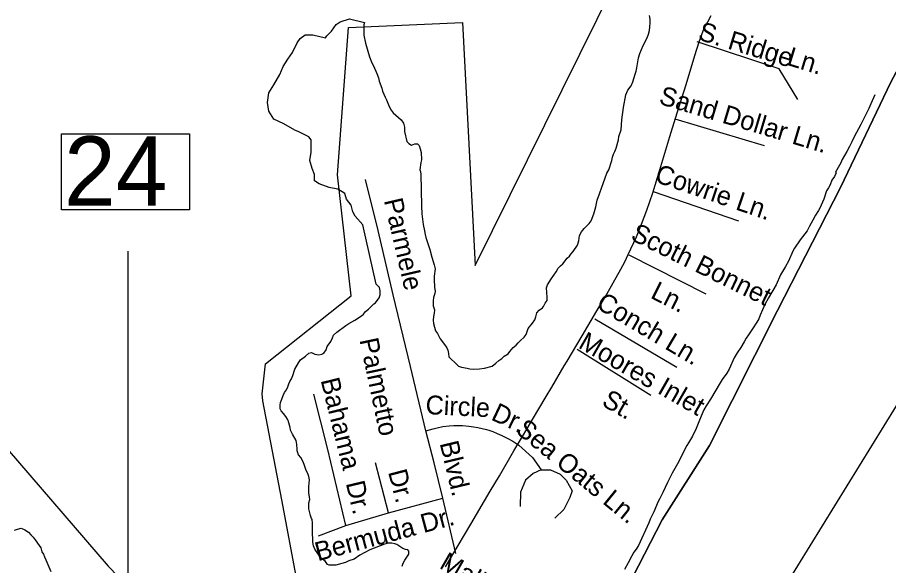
# Model space of a CAD drawing. Extents: x 2290055 to 2389491, y 66597 to 237875.
# Drawn here: x 2364140 to 2368529, y 172660 to 175420 of the extents above; entities that cross this region are included whole.
import ezdxf

# ---------------------------------------------------------------- set-up
doc = ezdxf.new("R2010")
doc.units = 0
for name, color, linetype in [('Exist Boundary Political City Limit New', 7, 'Continuous'), ('Exist Boundary Political CountyLine', 7, 'Continuous'), ('Exist Hydrographic Island Shore', 7, 'Continuous'), ('Exist Hydrographic River Shore', 7, 'Continuous'), ('Exist Road Non-System Type 51', 7, 'Continuous'), ('Exist Road Non-System Type 51 Label', 7, 'Continuous'), ('Exist Road Primary US Attributed', 7, 'Continuous'), ('Exist Road Primary US Structure Standard Bridge Number Label', 7, 'Continuous'), ('Map Preparation Boundary City Limit Buffer Line', 7, 'Continuous'), ('Map Preparation Inset Cut Line', 7, 'Continuous')]:
    doc.layers.add(name, color=color, linetype=linetype)

msp = doc.modelspace()

# ---------------------------------------------------------------- linework, layer by layer
at = {"layer": 'Exist Boundary Political City Limit New'}
for points in [[(2364087.5, 173247.2), (2364597, 172656.6), (2365136.5, 172100.2), (2365350.8, 172245.7), (2365560.5, 172434), (2365559.8, 172526.5), (2365471.5, 172990.2), (2365377, 173488.8), (2365372.5, 173524.9), (2365389.2, 173675.2), (2365822, 174018.1), (2365752.8, 174626.8), (2365807.2, 175369.2), (2366381.5, 175393.9), (2366446, 174171.5), (2367411.5, 176121.4)], [(2368921.2, 175810.4), (2368540.5, 175093.6), (2368286.8, 174563.5), (2367969.8, 173943.7), (2367626.5, 173264.2), (2367387.5, 172890.9), (2366943.5, 172024.8), (2366406.2, 171039.2), (2366171.2, 170636), (2365887.7, 170240.2), (2365574.2, 169799.7), (2365313, 169396.5), (2365040.8, 168941), (2364667.5, 168328.7)]]:
    msp.add_lwpolyline(points, dxfattribs=at)
at = {"layer": 'Exist Boundary Political CountyLine'}
msp.add_lwpolyline([(2364667.5, 168328.7), (2365040.6, 168941), (2365313, 169396.5), (2365574.2, 169799.7), (2365887.6, 170240.2), (2366171.2, 170636), (2366406.3, 171039.2), (2366943.6, 172024.8), (2367387.6, 172890.9), (2367626.4, 173264.2), (2367969.7, 173943.7), (2368286.8, 174563.5), (2368540.6, 175093.6), (2368921.2, 175810.4), (2369230.9, 176407.8), (2369551.8, 176908), (2369939.8, 177445.6), (2370178.6, 177931), (2370335.3, 178162.4), (2370499.5, 178311.8), (2370723.4, 178438.7), (2371044.3, 178513.4), (2371126.4, 178520.9)], dxfattribs=at)
at = {"layer": 'Exist Hydrographic Island Shore'}
for points in [[(2367073, 174532.6), (2367084, 174565.9), (2367091.2, 174584.2), (2367109, 174636.4), (2367120, 174652), (2367135.2, 174699.9), (2367138.5, 174715.8), (2367143, 174731.2), (2367149.7, 174745.7), (2367155.5, 174761.9), (2367168.2, 174804.3), (2367170.2, 174820.7), (2367181, 174854.7), (2367183.5, 174879.9), (2367184.5, 174903.9), (2367193, 174966.2), (2367205, 175030.3), (2367215, 175053.2), (2367231, 175075.5), (2367240.7, 175095.8), (2367252.2, 175134), (2367257.7, 175149.5), (2367260, 175166.7), (2367268.7, 175216.3), (2367275, 175238.1), (2367293, 175278.2), (2367312, 175316.9), (2367318.7, 175336.4), (2367323.5, 175354.7), (2367326, 175372.9), (2367327.5, 175393.1), (2367327, 175411.9), (2367325, 175429.3)], [(2365624.2, 174659.5), (2365612.2, 174700.1), (2365620.2, 174740.8), (2365620.2, 174788.8), (2365620.2, 174803.6), (2365608.2, 174818.4), (2365557.2, 174844.2), (2365537.5, 174851.6), (2365482.2, 174884.9), (2365431, 174907.1), (2365407.2, 174947.7), (2365399.5, 174992.1), (2365407.2, 175040.1), (2365431, 175080.8), (2365462.5, 175132.5), (2365478.2, 175173.1), (2365502, 175210.1), (2365525.5, 175243.3), (2365549.2, 175291.4), (2365565, 175313.6), (2365588.7, 175332.1), (2365628, 175332.1), (2365691.2, 175317.3), (2365699, 175328.3), (2365722.7, 175350.5), (2365746.2, 175383.8), (2365766, 175398.6), (2365813.2, 175413.3), (2365887.7, 175395), (2365885.2, 175382.3), (2365884.7, 175350.4), (2365885.5, 175331), (2365894, 175290.4), (2365913.7, 175221.2), (2365925.5, 175190.7), (2365933.5, 175175.7), (2365951, 175137), (2365958.2, 175115.2), (2365962.2, 175098.6), (2365975, 175064), (2365979, 175048.4), (2365986.5, 175033.7), (2365992.2, 175018.9), (2365999.5, 175004.5), (2366012.7, 174972), (2366022.5, 174953.2), (2366033, 174939.5), (2366059, 174916), (2366073.7, 174904.4), (2366085.2, 174887.2), (2366090, 174867.5), (2366090.7, 174845.6), (2366102.2, 174795.9), (2366111.5, 174785.6), (2366124.7, 174776.8), (2366142.2, 174783.2)], [(2368458.7, 175030.9), (2368440, 174984.5), (2368428.7, 174961.8), (2368388.2, 174881.1), (2368355, 174818.5), (2368343.5, 174793.7), (2368331, 174769.6), (2368318.5, 174745.6), (2368306.2, 174725.6), (2368295, 174704.7), (2368288.7, 174687.3), (2368262, 174640.4), (2368265, 174636.8), (2368255.7, 174619.9), (2368243.5, 174600.5), (2368235, 174577.8), (2368226.5, 174561.5), (2368216.2, 174546.8), (2368201.7, 174505.3), (2368182.5, 174460.4), (2368175.2, 174447.1), (2368160.2, 174423.7), (2368146.2, 174398.9), (2368130.5, 174368.2), (2368118.2, 174346.3), (2368083.2, 174300.5), (2368055, 174258.8), (2368046.7, 174242.9), (2368024.2, 174193), (2368009, 174165.6), (2367984.5, 174124.5), (2367961.5, 174072.8), (2367923.2, 174007.7), (2367905, 173974.9), (2367882.5, 173920.1), (2367874.2, 173902), (2367864.7, 173884.7), (2367843.7, 173851.2), (2367823.2, 173821.3), (2367811.2, 173805.4), (2367801.7, 173787), (2367785, 173758.1), (2367766.5, 173731.1), (2367751.2, 173705.2), (2367725, 173649.2), (2367714.2, 173628.8), (2367690.5, 173597.1), (2367679.5, 173580.4), (2367631.2, 173497.2), (2367610, 173464.4), (2367598.7, 173444.8), (2367576, 173392.1), (2367558.7, 173349.7), (2367540, 173311.6), (2367520.2, 173277.5), (2367511.7, 173264.5), (2367464.5, 173171.3)], [(2366142.2, 174783.2), (2366155.7, 174782.9), (2366163.5, 174774.7), (2366168.7, 174758.5), (2366173.5, 174739.7), (2366175, 174703.7), (2366172, 174688.9), (2366166.7, 174653.3), (2366167.5, 174649.1), (2366168.7, 174649), (2366171.5, 174632.6), (2366175, 174470.5), (2366177.5, 174431.5), (2366184, 174378), (2366191, 174345.9), (2366193.5, 174327.8), (2366197.5, 174312.1), (2366218, 174251), (2366227.7, 174213), (2366239.2, 174174.7), (2366244.2, 174153.4), (2366240.2, 174117.8), (2366240, 174099.7), (2366240.7, 174061.4), (2366244, 174039.9), (2366241.2, 174025.1), (2366236.5, 174009.6), (2366233.7, 173992.2), (2366235, 173967.9), (2366241.7, 173947.3), (2366240, 173931.6), (2366236.2, 173913.7), (2366234, 173895.6), (2366235.5, 173878), (2366246.7, 173842.1), (2366256.2, 173828.1), (2366269.5, 173800.8), (2366292, 173772.7), (2366302.7, 173756.5), (2366308, 173744.1), (2366312.2, 173728.3), (2366314, 173711.3), (2366324.5, 173698.4), (2366343.5, 173683.1), (2366349, 173676.7), (2366362.7, 173664.6), (2366377.2, 173659.2), (2366405, 173653.8), (2366419.5, 173649.9), (2366437, 173649.1), (2366468.5, 173650.6), (2366493.7, 173654.1), (2366531, 173664.3), (2366550.5, 173678.6), (2366565.7, 173692), (2366579.5, 173701.8), (2366591.2, 173714.9), (2366613, 173725.7), (2366620.7, 173737.9), (2366638, 173758.7), (2366653.2, 173769.1), (2366663.2, 173781.8), (2366674.5, 173793.4), (2366693, 173809.6), (2366703.5, 173822.9), (2366713.5, 173853.4), (2366734, 173879.8), (2366745.7, 173897.8), (2366751.5, 173912.8), (2366756.7, 173932.9), (2366769, 173946.4), (2366785.2, 173957.8), (2366790.5, 173963.6), (2366799.2, 173982), (2366808, 173995.3), (2366809, 174010.9), (2366805.2, 174058.3), (2366809.7, 174072.8), (2366829.7, 174105.7), (2366854, 174139.1), (2366864.2, 174157.4), (2366875.2, 174169.5), (2366887.2, 174178.7), (2366909, 174207.5), (2366921.7, 174218), (2366927.2, 174228.3), (2366939.5, 174240.8), (2366961, 174274.1), (2366967.5, 174295.3), (2366971, 174322.7), (2366981.2, 174340.7), (2366995.2, 174357.9), (2367007.5, 174368.9), (2367020.2, 174382.8), (2367030, 174396.5), (2367044.2, 174431.5), (2367054, 174466.7), (2367060.2, 174499.4), (2367073, 174532.6)], [(2365865.7, 172712.2), (2365836.2, 172692.2), (2365810.2, 172682.9), (2365793, 172675.1), (2365773.7, 172670.8), (2365744.2, 172661.6), (2365710.5, 172661.3), (2365701.5, 172665.9), (2365692.5, 172679.5), (2365667.7, 172699.5), (2365638.2, 172742.2), (2365631.5, 172759.6), (2365627.5, 172777.3), (2365627.2, 172836.4), (2365626, 172875.7), (2365624.7, 172891.1), (2365622, 172896.7), (2365617.2, 172911.6), (2365608.7, 172946.2), (2365607.5, 172975.9), (2365612.5, 172992.6), (2365612, 173006.5), (2365608.7, 173024.3), (2365607.2, 173058.7), (2365611.7, 173091.2), (2365608, 173108), (2365603.2, 173123.6), (2365594, 173138.9), (2365584.2, 173168.2), (2365577.2, 173186.3), (2365567.2, 173204.1), (2365555.7, 173217.9), (2365550, 173236.8), (2365550, 173245.3), (2365547, 173270), (2365543.5, 173289.6), (2365525.5, 173321.5), (2365516.2, 173342.4), (2365514.5, 173355.3), (2365504.5, 173390), (2365500, 173396.5), (2365492.2, 173410.7), (2365480, 173426.3), (2365468.2, 173438.2), (2365463.5, 173449.2), (2365463, 173467.1), (2365466, 173481.7), (2365471.2, 173498.5), (2365478.2, 173516.7), (2365486, 173530.5), (2365496, 173544.8), (2365502.7, 173559.4), (2365507.5, 173575.7), (2365512.5, 173586.6), (2365520.7, 173600), (2365528, 173617.1), (2365538, 173649.3), (2365555.5, 173680.9), (2365566.7, 173696.6), (2365591.5, 173714.8), (2365608.5, 173729.6), (2365621.5, 173733.4), (2365639, 173724), (2365658.2, 173720.5), (2365673.5, 173724.4), (2365684.2, 173730.2), (2365694.7, 173745.5), (2365701, 173762.2), (2365718.2, 173788.4), (2365727.7, 173806.3), (2365732, 173819.9), (2365749.5, 173835.8), (2365794.2, 173868), (2365810, 173878.9), (2365839.7, 173895.7), (2365872.7, 173917.6), (2365883, 173926.3), (2365893.5, 173939.7), (2365908, 173951.7), (2365935.2, 173977.7), (2365944, 173982.7), (2365961.5, 174007.8), (2365968, 174024), (2365968, 174042.5), (2365963.2, 174060.2), (2365949.7, 174074.8), (2365947.5, 174076.7), (2365880.2, 174374.9), (2365841, 174419.3), (2365829, 174441.4), (2365821.2, 174474.7), (2365797.5, 174504.3), (2365789.7, 174533.8), (2365754.2, 174556), (2365710.7, 174563.4), (2365659.5, 174581.9), (2365636, 174596.6), (2365636, 174629.9), (2365624.2, 174659.5)], [(2367464.5, 173171.3), (2367438, 173125), (2367415, 173077.9), (2367391.7, 173027), (2367375.7, 172998.1), (2367367.7, 172981.8), (2367346.5, 172930.9), (2367328.2, 172892.9), (2367320.7, 172874.7), (2367268.5, 172761.5), (2367257, 172743), (2367246, 172727.4), (2367236, 172709.4), (2367217.2, 172672.8), (2367199, 172640.4)], [(2366078, 172656), (2366083.2, 172672.2), (2366091.2, 172686.6), (2366111, 172716.9), (2366112.5, 172732.5), (2366106.5, 172739.6), (2366095.5, 172740.2), (2366081.7, 172745.9), (2366050.7, 172766), (2366042, 172770), (2366026.2, 172772.9), (2366007.7, 172772), (2365989.2, 172767), (2365914.5, 172738.7), (2365865.7, 172712.2)]]:
    msp.add_lwpolyline(points, dxfattribs=at)
at = {"layer": 'Exist Hydrographic River Shore'}
msp.add_lwpolyline([(2364126, 172837.5), (2364140.2, 172842.8), (2364158.7, 172847.3), (2364177, 172839.6), (2364196.5, 172828.8), (2364207.5, 172814.7), (2364219.2, 172802.3), (2364230, 172789.1), (2364248.7, 172760.2), (2364258, 172748.3), (2364263.2, 172729.7), (2364270.5, 172718), (2364277, 172703.9), (2364282.7, 172688.7), (2364307.7, 172630.6)], dxfattribs=at)
at = {"layer": 'Exist Road Non-System Type 51'}
for p, q in [((2367451.7, 174909.3), (2367901.4, 174775.2)), ((2367342.1, 174542.9), (2367772.3, 174395.9)), ((2367220.8, 174224), (2367608.7, 174027.4)), ((2367049.4, 173903.1), (2367461.1, 173659.2)), ((2366009.6, 172925.5), (2365943.8, 173177)), ((2366009.6, 172925.5), (2366282.7, 172998.4)), ((2366347.9, 172720.7), (2366282.7, 172998.4)), ((2365794.2, 172860.9), (2366009.6, 172925.5)), ((2365656.1, 172809.5), (2365794.2, 172860.9))]:
    msp.add_line(p, q, dxfattribs=at)
for points in [[(2368071.1, 175007.6), (2367977.4, 175161.9), (2367564.7, 175297.6)], [(2366197.4, 173339), (2366120.6, 173662.2), (2366032.1, 174023), (2365957.2, 174347.9), (2365893.2, 174603.7)], [(2367330.9, 173516.5), (2366959.4, 173748)], [(2365794.2, 172860.9), (2365702.9, 173243.6), (2365633.8, 173522.8)], [(2366197.4, 173339), (2366235.1, 173348.7), (2366254.9, 173353.4), (2366282.5, 173360.4), (2366314.6, 173363.6), (2366338.5, 173364.6), (2366360.4, 173365.5), (2366382.5, 173364.4), (2366414.4, 173361.7), (2366436.8, 173358.6), (2366459, 173355.6), (2366481.2, 173350.2), (2366503.4, 173345.2), (2366515.3, 173341.7), (2366535.6, 173334.7), (2366556, 173325.3), (2366580.4, 173314.1), (2366611.2, 173299.6), (2366635.7, 173286.4), (2366666.3, 173265.7)], [(2366282.7, 172998.4), (2366239.9, 173176.9), (2366197.4, 173339)], [(2366666.3, 173265.7), (2366735.3, 173204.8), (2366777.6, 173141.3), (2366826, 173141.3), (2366874.4, 173120.1), (2366904.6, 173089.9), (2366934.8, 173035.4), (2366922.7, 173002.1), (2366892.5, 172941.6), (2366847.2, 172899.2)], [(2366777.6, 173141.3), (2366738.3, 173123.1), (2366699, 173089.9), (2366674.8, 173029.3), (2366671.8, 172956.7)]]:
    msp.add_lwpolyline(points, dxfattribs=at)
at = {"layer": 'Exist Road Primary US Attributed'}
for points in [[(2367257.9, 174314.9), (2367283.6, 174379.6), (2367310.3, 174449.1), (2367340.9, 174536.6), (2367376.4, 174653.2), (2367427.2, 174821.3), (2367455.5, 174912.7), (2367508.3, 175082), (2367552.5, 175227.6), (2367574.1, 175296.7), (2367587.7, 175333.7), (2367594.9, 175352), (2367605.3, 175373.9), (2367618, 175397.3), (2367635.3, 175430.6)], [(2366296.2, 172653.1), (2366424.1, 172868.9), (2366521.6, 173034.6), (2366545.3, 173073.7), (2366568.8, 173112.5), (2366641.4, 173237.3), (2366683.8, 173309.1), (2366705.6, 173346), (2366734.9, 173394.6), (2366804.2, 173511.8), (2366831.6, 173557.8), (2366894.7, 173664.8), (2366909.1, 173688.9), (2366985.3, 173817.5), (2367058.3, 173941.8), (2367102.9, 174014.4), (2367179.7, 174151.8), (2367199.6, 174189.9), (2367216.8, 174226.2), (2367257.9, 174314.9)]]:
    msp.add_lwpolyline(points, dxfattribs=at)
at = {"layer": 'Exist Road Primary US Structure Standard Bridge Number Label'}
msp.add_line((2364698.3, 172288.3), (2364698.3, 174243.5), dxfattribs=at)
msp.add_lwpolyline([(2364362.5, 174833.9), (2365006.6, 174833.9), (2365006.6, 174451.6), (2364362.5, 174451.6)], close=True, dxfattribs=at)
at = {"layer": 'Map Preparation Boundary City Limit Buffer Line'}
for points in [[(2364087.5, 173247.2), (2364597, 172656.6), (2365136.5, 172100.2), (2365350.8, 172245.7), (2365560.5, 172434), (2365559.8, 172526.5), (2365471.5, 172990.2), (2365377, 173488.8), (2365372.5, 173524.9), (2365389.2, 173675.2), (2365822, 174018.1), (2365752.8, 174626.8), (2365807.2, 175369.2), (2366381.5, 175393.9), (2366446, 174171.5), (2367411.5, 176121.4)], [(2368921.2, 175810.4), (2368540.5, 175093.6), (2368286.8, 174563.5), (2367969.8, 173943.7), (2367626.5, 173264.2), (2367387.5, 172890.9), (2366943.5, 172024.8), (2366406.2, 171039.2), (2366171.2, 170636), (2365887.7, 170240.2), (2365574.2, 169799.7), (2365313, 169396.5), (2365040.8, 168941), (2364667.5, 168328.7)]]:
    msp.add_lwpolyline(points, dxfattribs=at)
at = {"layer": 'Map Preparation Inset Cut Line'}
msp.add_lwpolyline([(2374088.6, 192135.8), (2313126.6, 192135.8), (2313126.6, 149726.2), (2353934.7, 149726.2), (2375181.1, 184193.5), (2380407.7, 192135.8)], close=True, dxfattribs=at)

# ---------------------------------------------------------------- texts
at = {"layer": 'Exist Road Non-System Type 51 Label'}
for s, rotation, p in [('S. Ridge', 343.0521, (2367564.6, 175309.4)), ('Ln.', 343.0521, (2368011.2, 175182.2)), ('Sand Dollar Ln.', 343.3906, (2367366.7, 174986)), ('Cowrie Ln.', 341.1273, (2367345.3, 174593.9)), ('Parmele', 283.0416, (2365985.5, 174499)), ('Scoth Bonnet', 333.7471, (2367223.6, 174302.9)), ('Ln.', 333.1131, (2367323.8, 174010.1)), ('Conch Ln.', 329.3516, (2367049.8, 173960.1)), ('Moores Inlet', 330.1722, (2366960.5, 173759.3)), ('Palmetto', 281.9865, (2365862.6, 173796.3)), ('Bahama', 283.9112, (2365666.9, 173593.8)), ('St.', 330.1722, (2367078.2, 173468.9)), ('Circle', 357.1529, (2366194.3, 173423)), ('Dr.', 334.7171, (2366520.9, 173396.6)), ('Sea Oats Ln.', 320.8443, (2366644.8, 173332.9)), ('Blvd.', 283.4985, (2366266.7, 173276.1)), ('Dr.', 284.6562, (2366006.5, 173131.7)), ('Dr.', 283.4195, (2365793.7, 173075)), ('Bermuda Dr.', 14.9342, (2365653.2, 172681.2)), ('Mallard St.', 330.027, (2366260.4, 172649.7))]:
    msp.add_text(s, height=95, rotation=rotation, dxfattribs=at).set_placement(p)
at = {"layer": 'Exist Road Primary US Structure Standard Bridge Number Label'}
msp.add_text('24', height=350, dxfattribs=at).set_placement((2364375, 174471.4))

doc.saveas('drawing.dxf')
